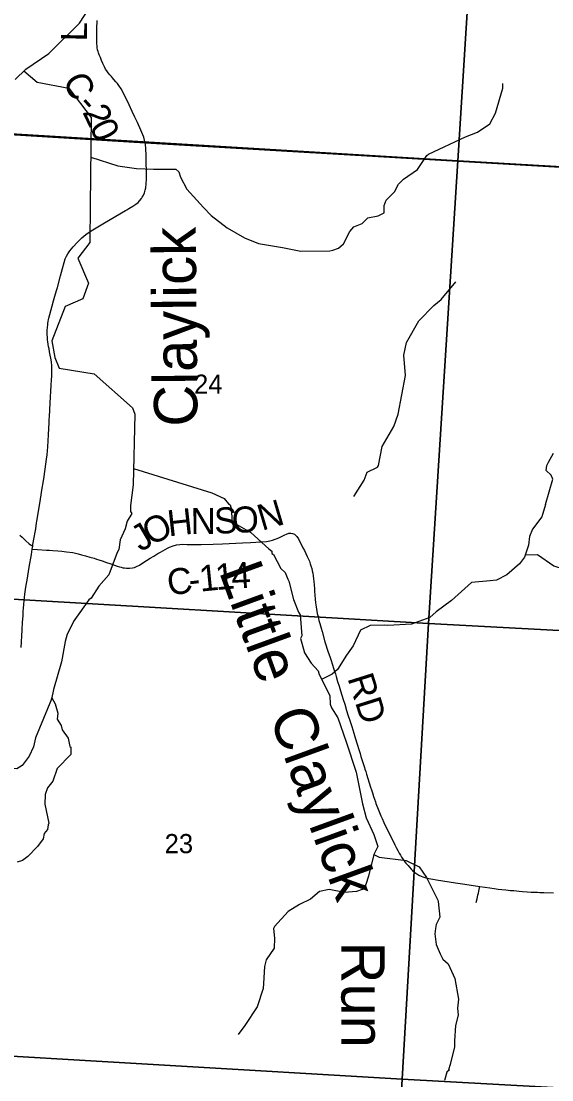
# Model space of a CAD drawing. Extents: x 396.2 to 468.4, y 232.6 to 279.1.
# Drawn here: x 417.769 to 418.928, y 274.409 to 276.722 of the extents above; entities that cross this region are included whole.
import ezdxf

# ---------------------------------------------------------------- set-up
doc = ezdxf.new("R2010")
doc.units = 0
for name, color, linetype in [('Default', 7, 'Continuous'), ('GM_X_County_Road', 7, 'Continuous'), ('GM_X_County_Road_Text', 7, 'Continuous'), ('GM_X_Major_River', 7, 'Continuous'), ('GM_X_Minor_River', 7, 'Continuous'), ('GM_X_Minor_River_Text', 7, 'Continuous'), ('GM_X_Section', 7, 'Continuous'), ('GM_X_Section_Text', 7, 'Continuous'), ('GM_X_Township', 7, 'Continuous'), ('GM_X_Township_Road', 7, 'Continuous')]:
    doc.layers.add(name, color=color, linetype=linetype)

msp = doc.modelspace()

# ---------------------------------------------------------------- linework, layer by layer
at = {"layer": 'Default'}
msp.add_lwpolyline([(417.2102, 276.5068), (418.0397, 276.4561), (419.5043, 276.3698)], dxfattribs=at)
at = {"layer": 'GM_X_County_Road'}
for points in [[(418.0399, 276.4556), (418.0395, 276.4578), (418.0386, 276.4616), (418.0368, 276.4681), (418.035, 276.473), (418.0307, 276.4837), (418.023, 276.5003), (418.0175, 276.5121), (418.012, 276.5239), (418.0052, 276.5384), (418.0006, 276.5481), (417.9971, 276.5548), (417.9919, 276.5656), (417.9876, 276.5736), (417.9826, 276.5808), (417.9793, 276.5851), (417.9759, 276.5892), (417.9718, 276.5942), (417.9688, 276.5977), (417.9662, 276.6004), (417.9628, 276.6041), (417.9595, 276.6084), (417.9563, 276.6129), (417.9537, 276.6169), (417.9509, 276.6218), (417.9478, 276.6287), (417.9448, 276.6356), (417.9422, 276.6421), (417.9398, 276.6479), (417.9381, 276.6522), (417.9371, 276.6556), (417.936, 276.6592), (417.9355, 276.6632), (417.9349, 276.667), (417.9347, 276.6727), (417.9345, 276.6781), (417.9344, 276.6841), (417.9344, 276.6905), (417.9345, 276.7026), (417.9346, 276.7097), (417.935, 276.7177), (417.9353, 276.7233)], [(417.7935, 275.568), (417.7946, 275.575), (417.7951, 275.578), (417.7977, 275.5934), (417.7997, 275.6049), (417.8011, 275.6127), (417.8019, 275.619), (417.803, 275.6257), (417.8035, 275.6288), (417.8112, 275.6772), (417.8152, 275.7011), (417.8171, 275.7131), (417.8196, 275.7267), (417.8235, 275.7538), (417.8248, 275.765), (417.8259, 275.7742), (417.8265, 275.7831), (417.8273, 275.7916), (417.829, 275.8176), (417.8296, 275.8319), (417.8303, 275.8442), (417.8306, 275.8516), (417.8309, 275.8573), (417.8319, 275.8722), (417.8328, 275.8881), (417.8349, 275.9258), (417.8356, 275.9387), (417.836, 275.9456), (417.8363, 275.9533), (417.8366, 275.9606), (417.8362, 275.9686), (417.8355, 275.9772), (417.834, 275.9857), (417.8328, 275.9921), (417.8314, 275.9991), (417.8301, 276.0055), (417.8292, 276.011), (417.8284, 276.0155), (417.8273, 276.022), (417.827, 276.025), (417.8265, 276.03), (417.826, 276.038), (417.8261, 276.0425), (417.8262, 276.0466), (417.8267, 276.0525), (417.8273, 276.0583), (417.8277, 276.0615), (417.8284, 276.0656), (417.8293, 276.0698), (417.83, 276.0728), (417.8372, 276.0998), (417.8402, 276.1108), (417.8431, 276.1207), (417.8466, 276.1333), (417.8485, 276.1399), (417.8552, 276.1651), (417.8596, 276.1809), (417.8633, 276.1947), (417.8657, 276.2022), (417.8685, 276.2083), (417.8714, 276.2131), (417.8756, 276.2195), (417.8831, 276.2287), (417.8918, 276.2377), (417.9021, 276.2479), (417.9106, 276.2552), (417.9176, 276.2605), (417.9256, 276.2658), (417.9474, 276.279), (417.9761, 276.2953), (417.9969, 276.3077), (418.0001, 276.3095), (418.0044, 276.312), (418.0132, 276.3176), (418.0199, 276.322), (418.0245, 276.3254), (418.028, 276.329), (418.0319, 276.334), (418.0338, 276.3373), (418.0355, 276.34), (418.0384, 276.3463), (418.0403, 276.3523), (418.0414, 276.3572), (418.0418, 276.3605), (418.0422, 276.3635), (418.0423, 276.3647), (418.0425, 276.3694), (418.0427, 276.3735), (418.0428, 276.3791), (418.0427, 276.3879), (418.0426, 276.3952), (418.0426, 276.4002), (418.0425, 276.4052), (418.0425, 276.4095), (418.0424, 276.417), (418.0424, 276.4238), (418.0422, 276.4285), (418.0421, 276.4331), (418.0418, 276.4381), (418.0414, 276.4443), (418.0407, 276.4514), (418.0399, 276.4556)], [(417.7935, 275.568), (417.8047, 275.5673), (417.8244, 275.5662), (417.8313, 275.5657), (417.8386, 275.5651), (417.8491, 275.5643), (417.8578, 275.5635), (417.8683, 275.5625), (417.8818, 275.5606), (417.8939, 275.5581), (417.9011, 275.5561), (417.91, 275.5538), (417.9189, 275.551), (417.9284, 275.5481), (417.9337, 275.5463), (417.9391, 275.5445), (417.9461, 275.5423), (417.9554, 275.5391), (417.9632, 275.5366), (417.9731, 275.5331), (417.9788, 275.5312), (417.9838, 275.5295), (417.9873, 275.5287), (417.9911, 275.5277), (417.9946, 275.5272), (417.9992, 275.5265), (418.0062, 275.5264), (418.0125, 275.5272), (418.0167, 275.5284), (418.0214, 275.5303), (418.0276, 275.5335), (418.0352, 275.5382), (418.0432, 275.5432), (418.0511, 275.5481), (418.0591, 275.553), (418.0677, 275.5584), (418.0734, 275.5616), (418.0785, 275.5646), (418.0838, 275.5676), (418.0886, 275.57), (418.0932, 275.5724), (418.1011, 275.5756), (418.1088, 275.5777), (418.116, 275.5786), (418.1222, 275.5788), (418.132, 275.5785), (418.1407, 275.5783), (418.1476, 275.5783), (418.1538, 275.5783), (418.1625, 275.5784), (418.1886, 275.5791), (418.2091, 275.5799), (418.2525, 275.582), (418.2699, 275.5828), (418.2815, 275.5834), (418.2897, 275.5839), (418.296, 275.5844), (418.3048, 275.5852), (418.3121, 275.5862), (418.3182, 275.5878), (418.3242, 275.5898), (418.3282, 275.5915), (418.3334, 275.5936), (418.3392, 275.5965), (418.3447, 275.5992), (418.3484, 275.601), (418.3535, 275.6028), (418.3581, 275.6033), (418.3621, 275.6026), (418.3658, 275.6009), (418.3686, 275.5988), (418.3714, 275.5956), (418.3745, 275.591), (418.3773, 275.5855), (418.3817, 275.5773), (418.3846, 275.5712), (418.3877, 275.5649), (418.3909, 275.5584), (418.3941, 275.5519), (418.3969, 275.5461), (418.3986, 275.5416), (418.4006, 275.5363), (418.402, 275.5318), (418.4037, 275.5257), (418.4048, 275.5209), (418.4059, 275.5154), (418.4067, 275.5101), (418.4076, 275.5032), (418.4081, 275.4978), (418.4088, 275.49), (418.4095, 275.4815), (418.41, 275.4761), (418.4107, 275.4673), (418.4114, 275.4592), (418.4123, 275.4512), (418.4133, 275.4425), (418.4141, 275.437), (418.4159, 275.4278), (418.4175, 275.4211), (418.4195, 275.4126), (418.4214, 275.4055), (418.4241, 275.3958), (418.4263, 275.388), (418.4326, 275.3659), (418.4397, 275.3434), (418.4431, 275.3334), (418.4458, 275.3251), (418.4483, 275.3174), (418.452, 275.306), (418.4536, 275.3009), (418.4553, 275.2956), (418.457, 275.29), (418.4603, 275.2794), (418.4635, 275.2688), (418.4665, 275.2588), (418.4694, 275.2492), (418.4724, 275.2397), (418.4757, 275.2292), (418.4799, 275.2159), (418.4829, 275.2065), (418.4868, 275.1938), (418.491, 275.1805), (418.4955, 275.1662), (418.4986, 275.156), (418.5029, 275.1422), (418.5065, 275.1306), (418.5092, 275.1216), (418.5113, 275.1151), (418.5141, 275.1062), (418.5161, 275.0998), (418.5187, 275.0914), (418.5199, 275.0877), (418.5215, 275.0825), (418.5233, 275.0767), (418.5322, 275.0481), (418.534, 275.0427), (418.5363, 275.0355), (418.5388, 275.0281), (418.5407, 275.0222), (418.5427, 275.0162), (418.5438, 275.0129), (418.5452, 275.0089), (418.547, 275.0039), (418.5486, 274.9998), (418.5514, 274.9929), (418.5545, 274.9854), (418.5573, 274.9795), (418.5614, 274.9707), (418.567, 274.959), (418.5769, 274.9389), (418.5851, 274.9222), (418.5879, 274.9167), (418.5914, 274.9102), (418.5945, 274.9042), (418.5974, 274.8994), (418.5999, 274.8951), (418.6034, 274.8899), (418.6053, 274.8874)], [(417.769, 275.3531), (417.7714, 275.3909), (417.7725, 275.4089), (417.7734, 275.4226), (417.774, 275.432), (417.7744, 275.4393), (417.7751, 275.4474), (417.7758, 275.456), (417.7766, 275.4627), (417.7774, 275.4695), (417.779, 275.4802), (417.7805, 275.4898), (417.7822, 275.5002), (417.787, 275.5289), (417.7916, 275.5565), (417.7935, 275.568)], [(418.6053, 274.8874), (418.6066, 274.8857), (418.6095, 274.882), (418.614, 274.8768), (418.6172, 274.8732), (418.621, 274.8689), (418.6238, 274.8663), (418.6285, 274.8621), (418.6331, 274.8588), (418.6373, 274.8561), (418.6424, 274.8536), (418.6461, 274.8522), (418.6508, 274.8508), (418.6593, 274.849), (418.6683, 274.8475), (418.6765, 274.8461), (418.7177, 274.8396), (418.7379, 274.8364), (418.7708, 274.8313), (418.7926, 274.828), (418.8021, 274.8266), (418.8108, 274.8255), (418.8187, 274.8245), (418.8276, 274.8237), (418.8379, 274.8227), (418.845, 274.8222), (418.8568, 274.8212), (418.8639, 274.8206), (418.8742, 274.8199), (418.8831, 274.8192), (418.8898, 274.8188), (418.8968, 274.8185), (418.9021, 274.8184), (418.9108, 274.8182), (418.9315, 274.8177)]]:
    msp.add_lwpolyline(points, dxfattribs=at)
at = {"layer": 'GM_X_Major_River'}
msp.add_lwpolyline([(417.7562, 276.5941), (417.7796, 276.617), (417.8295, 276.651), (417.8964, 276.7169), (417.9168, 276.7484)], dxfattribs=at)
at = {"layer": 'GM_X_Minor_River'}
for points in [[(417.7749, 276.6127), (417.8046, 276.5885), (417.8731, 276.5755), (417.9222, 276.511), (417.9202, 276.3193), (417.9193, 276.2381), (417.8932, 276.2041), (417.9163, 276.1492), (417.9042, 276.115), (417.8654, 276.0983), (417.8364, 276.0229), (417.8425, 275.9865), (417.8523, 275.9638), (417.9284, 275.9512), (418.0125, 275.8772), (418.0173, 275.8632), (418.0142, 275.7088)], [(417.9211, 276.4247), (417.9807, 276.4058), (418.0209, 276.3997), (418.0584, 276.3983), (418.1069, 276.3983), (418.1133, 276.3922), (418.1171, 276.3808), (418.1308, 276.3542), (418.1671, 276.3144), (418.1842, 276.2969), (418.2191, 276.2703), (418.2566, 276.2479), (418.2877, 276.2362), (418.3396, 276.2271), (418.3798, 276.2192), (418.4434, 276.22), (418.4499, 276.2215), (418.4624, 276.2257), (418.473, 276.2349), (418.4867, 276.2619), (418.4954, 276.2722), (418.5136, 276.2794), (418.5261, 276.2916), (418.5489, 276.2962), (418.5621, 276.303), (418.5618, 276.3186), (418.5663, 276.3308), (418.5845, 276.3487), (418.5932, 276.3654), (418.6039, 276.3765), (418.6346, 276.3974), (418.655, 276.4278), (418.6588, 276.4313), (418.7392, 276.469), (418.7654, 276.4789), (418.7927, 276.4976), (418.8052, 276.5208), (418.8208, 276.5748), (418.8211, 276.5856)], [(418.4953, 275.6835), (418.5179, 275.7186), (418.5251, 275.7361), (418.5475, 275.7471), (418.5498, 275.7509), (418.5574, 275.7924), (418.5832, 275.8358), (418.5923, 275.8628), (418.6086, 275.9476), (418.6045, 275.9917), (418.6109, 276.0198), (418.6379, 276.0666), (418.6705, 276.1005), (418.6864, 276.1134), (418.7186, 276.1519)], [(418.9138, 275.6658), (418.9304, 275.7209), (418.9262, 275.7297), (418.9156, 275.7403), (418.9167, 275.751), (418.9209, 275.7582), (418.9319, 275.778)], [(418.0149, 275.7445), (418.1854, 275.6909), (418.2123, 275.6785)], [(418.0142, 275.7088), (418.0079, 275.6632), (418.008, 275.6506), (418.011, 275.6457), (418.0004, 275.629), (417.9963, 275.6126), (417.9857, 275.5886), (417.9823, 275.5673), (417.9786, 275.5605), (417.9605, 275.5118), (417.9389, 275.487), (417.9223, 275.4611), (417.917, 275.4577), (417.8868, 275.4143), (417.8853, 275.412), (417.8699, 275.3823), (417.8657, 275.3667), (417.8571, 275.3222), (417.8401, 275.2618), (417.8352, 275.2408), (417.836, 275.2435), (417.8436, 275.2306), (417.8496, 275.2101), (417.8481, 275.1964), (417.8568, 275.1827), (417.8587, 275.1732), (417.872, 275.1554), (417.8754, 275.1368), (417.878, 275.1353), (417.8777, 275.1311), (417.8777, 275.1197), (417.8478, 275.0888), (417.8384, 275.0614), (417.8267, 275.047), (417.8218, 275.0321), (417.8207, 275.0112), (417.8294, 274.9698), (417.8279, 274.9656), (417.8268, 274.9561), (417.8196, 274.947), (417.8177, 274.9356), (417.8053, 274.9184), (417.7841, 274.8971), (417.7724, 274.8883), (417.7607, 274.8841)], [(418.2123, 275.6785), (418.2223, 275.6668), (418.2257, 275.6649), (418.2287, 275.655), (418.2291, 275.631), (418.2352, 275.625), (418.2707, 275.6042), (418.3101, 275.5689), (418.3169, 275.5636), (418.3169, 275.5587), (418.3203, 275.5568), (418.3366, 275.526), (418.3456, 275.5173), (418.3517, 275.5029), (418.3536, 275.4983), (418.3638, 275.4584), (418.3752, 275.4303), (418.3786, 275.425), (418.3821, 275.3786), (418.3794, 275.3729), (418.3821, 275.3627), (418.3878, 275.3418), (418.4022, 275.319), (418.4181, 275.3023), (418.4196, 275.294), (418.4434, 275.2488), (418.4442, 275.2298), (418.4469, 275.2218), (418.4605, 275.1998), (418.4787, 275.1474), (418.5007, 275.0813), (418.5143, 275.0118), (418.5227, 274.9814), (418.5394, 274.945), (418.5477, 274.9184), (418.539, 274.9009), (418.5507, 274.8952), (418.6097, 274.8881), (418.6381, 274.8745), (418.654, 274.851), (418.6794, 274.8012), (418.6801, 274.7982), (418.6832, 274.764), (418.6753, 274.748), (418.6741, 274.7393), (418.6722, 274.7275), (418.6757, 274.7047), (418.6844, 274.6838), (418.6901, 274.6724), (418.7014, 274.6622), (418.7162, 274.6306), (418.7245, 274.5851), (418.7219, 274.5653), (418.7234, 274.5505), (418.7174, 274.5276), (418.7152, 274.4942), (418.7156, 274.4915), (418.7156, 274.4813), (418.7062, 274.4425), (418.7024, 274.4307), (418.7047, 274.4311), (418.6986, 274.4254), (418.6933, 274.4075)], [(418.9138, 275.6658), (418.9058, 275.6391), (418.8861, 275.612), (418.8795, 275.5955), (418.8767, 275.5766), (418.8683, 275.551), (418.8577, 275.5362), (418.8297, 275.512), (418.8071, 275.5006), (418.7931, 275.4988), (418.7529, 275.4951), (418.709, 275.4563), (418.6757, 275.4315), (418.6614, 275.419), (418.6212, 275.4044), (418.5697, 275.4015), (418.5618, 275.4021), (418.5316, 275.4012), (418.5101, 275.3912), (418.4939, 275.3572), (418.4797, 275.3364), (418.4602, 275.3051), (418.4486, 275.2952), (418.4253, 275.2831)], [(418.8699, 275.5557), (418.8969, 275.5566), (418.9324, 275.5315), (418.9414, 275.5286), (418.969, 275.5281), (418.9761, 275.526), (418.999, 275.5089), (419.0452, 275.4865), (419.0655, 275.4844), (419.0979, 275.4932), (419.1359, 275.5379), (419.1642, 275.5606), (419.1916, 275.592), (419.2349, 275.6092), (419.2709, 275.6377), (419.2755, 275.6398), (419.2962, 275.6616), (419.3004, 275.6735)], [(417.8352, 275.2408), (417.8007, 275.1559), (417.7959, 275.1363), (417.7866, 275.1157), (417.7716, 275.0953), (417.7597, 275.0881), (417.7386, 275.0899), (417.7309, 275.097), (417.6919, 275.1074), (417.6859, 275.111), (417.6754, 275.1265), (417.652, 275.1394), (417.6267, 275.1406), (417.5913, 275.1299), (417.5841, 275.1301), (417.5614, 275.1422), (417.5373, 275.1688), (417.5261, 275.1867), (417.5068, 275.1983), (417.4989, 275.2008), (417.4727, 275.2195), (417.427, 275.2361)], [(418.539, 274.9009), (418.5278, 274.8541), (418.5216, 274.8357), (418.5141, 274.8249), (418.5018, 274.82), (418.4753, 274.8182), (418.4415, 274.8249), (418.4206, 274.8203), (418.4008, 274.8034), (418.377, 274.7917), (418.3524, 274.7769), (418.3226, 274.744), (418.3206, 274.7392), (418.3226, 274.7186), (418.322, 274.6962), (418.3046, 274.6713), (418.3003, 274.6566), (418.2981, 274.6191), (418.2974, 274.6085), (418.2844, 274.5687), (418.2575, 274.5277), (418.2433, 274.5077)]]:
    msp.add_lwpolyline(points, dxfattribs=at)
at = {"layer": 'GM_X_Section'}
for points in [[(417.7578, 277.5012), (418.7866, 277.4374), (418.7224, 276.4162), (417.6982, 276.4784)], [(418.7866, 277.4374), (419.823, 277.3452), (419.7599, 276.357), (418.7224, 276.4162)], [(418.7224, 276.4162), (418.6585, 275.4056), (417.6384, 275.4656), (417.6982, 276.4784)], [(418.7224, 276.4162), (419.7599, 276.357), (419.7043, 275.3495), (418.6585, 275.4056)], [(417.6384, 275.4656), (418.6585, 275.4056), (418.6011, 274.4105), (417.5624, 274.4716)], [(418.6585, 275.4056), (419.7043, 275.3495), (419.6431, 274.3525), (418.6011, 274.4105)], [(417.5594, 274.4718), (417.5624, 274.4716), (418.6011, 274.4105), (418.5769, 274), (417.5282, 274.0521)], [(418.6011, 274.4105), (419.6431, 274.3525), (419.617, 273.9581), (419.5894, 273.5404), (419.5789, 273.368), (418.9789, 273.3919), (418.5411, 273.4101), (418.5524, 273.5824), (418.5769, 274)]]:
    msp.add_lwpolyline(points, close=True, dxfattribs=at)
at = {"layer": 'GM_X_Township'}
msp.add_lwpolyline([(417.2102, 276.5068), (418.0397, 276.4561), (419.5043, 276.3698)], dxfattribs=at)
at = {"layer": 'GM_X_Township_Road'}
for points in [[(417.7666, 275.5985), (417.7715, 275.5944), (417.7751, 275.5909), (417.7791, 275.5871), (417.7871, 275.5796), (417.7897, 275.5775), (417.791, 275.5766), (417.7922, 275.576), (417.7946, 275.575)], [(418.7629, 274.7963), (418.7648, 274.8042), (418.7656, 274.8082), (418.7667, 274.8131), (418.7675, 274.8167), (418.7684, 274.821), (418.7693, 274.8249), (418.7708, 274.8313)]]:
    msp.add_lwpolyline(points, dxfattribs=at)

# ---------------------------------------------------------------- texts
at = {"layer": 'GM_X_County_Road_Text'}
for s, height, rotation, p in [('L', 0.0568, 89.0014, (417.9127, 276.677)), ('C', 0.0568, 297.0067, (417.8588, 276.5918)), ('-', 0.0568, 311.9369, (417.8891, 276.5369)), ('2', 0.0568, 295.7482, (417.9023, 276.5231)), ('0', 0.0568, 295.449, (417.9175, 276.4916)), ('O', 0.0568, 2.752, (418.2305, 275.6032)), ('N', 0.0568, 16.5268, (418.2951, 275.608)), ('O', 0.0568, 27.4823, (418.0524, 275.5744)), ('H', 0.0568, 6.267, (418.0915, 275.5959)), ('N', 0.0568, 0.3752, (418.1396, 275.6013)), ('S', 0.0568, 2.2013, (418.1916, 275.6017)), ('J', 0.0568, 30.3125, (418.03, 275.5613)), ('C', 0.0568, 7.1216, (418.0915, 275.4668)), ('1', 0.0568, 5.7209, (418.1606, 275.4753)), ('1', 0.0568, 4.7515, (418.1952, 275.4787)), ('4', 0.0568, 3.3897, (418.2297, 275.4816)), ('-', 0.0568, 6.6893, (418.1377, 275.4726)), ('RD', 0.05682, 287.5008, (418.4813, 275.2865))]:
    msp.add_text(s, height=height, rotation=rotation, dxfattribs=at).set_placement(p)
at = {"layer": 'GM_X_Minor_River_Text'}
for s, rotation, p in [('Claylick', 90.5134, (418.1544, 275.8361)), ('Little', 289.9986, (418.2005, 275.52)), ('Claylick', 289.9986, (418.3102, 275.2044)), ('Run', 269.9991, (418.4685, 274.7109))]:
    msp.add_text(s, height=0.0947, rotation=rotation, dxfattribs=at).set_placement(p)
at = {"layer": 'GM_X_Section_Text'}
for s, p in [('24', (418.1467, 275.9076)), ('23', (418.0825, 274.904))]:
    msp.add_text(s, height=0.04186, rotation=0, dxfattribs=at).set_placement(p)

doc.saveas('drawing.dxf')
